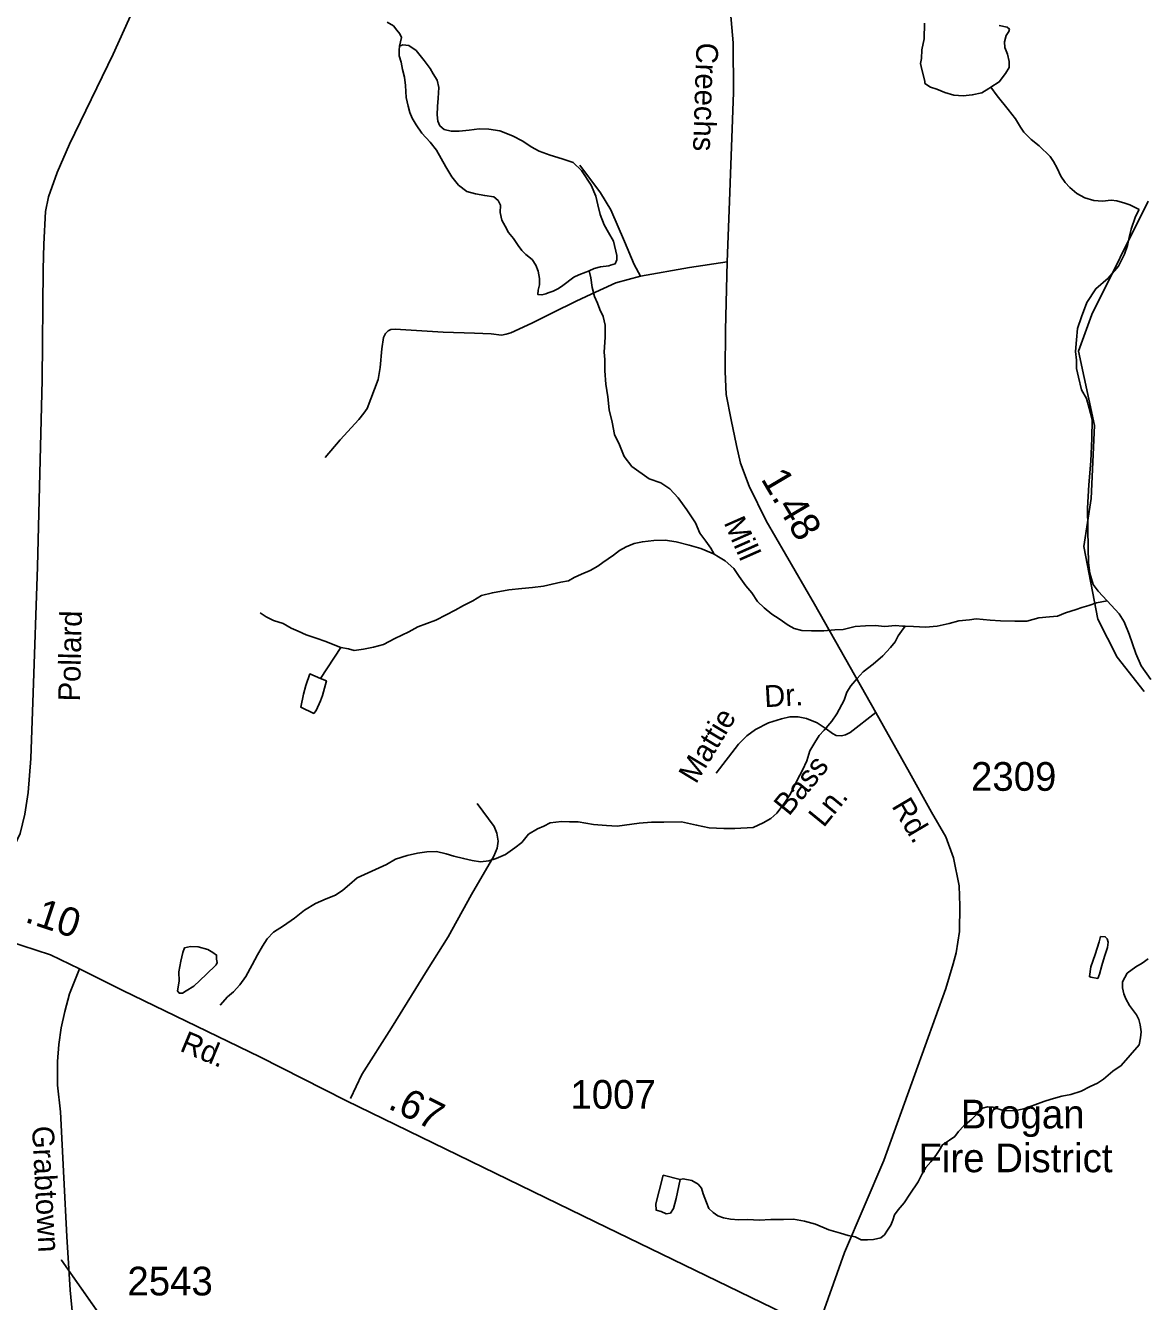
# Model space of a CAD drawing. Extents: x 2082433 to 2279600, y 546599 to 755198.
# Drawn here: x 2216083 to 2220949, y 616669 to 622224 of the extents above; entities that cross this region are included whole.
import ezdxf

# ---------------------------------------------------------------- set-up
doc = ezdxf.new("R2010")
doc.units = 0
for name, color, linetype in [('Exist Boundary Political Fire Districts Label', 7, 'Continuous'), ('Exist Hydrographic Buffer Line', 7, 'Continuous'), ('Exist Hydrographic Creek Single Shore', 7, 'Continuous'), ('Exist Hydrographic Misc Water Feature', 7, 'Continuous'), ('Exist Road Non-System Type 51', 7, 'Continuous'), ('Exist Road Non-System Type 51 Label', 7, 'Continuous'), ('Exist Road Secondary Mileage Hundredths English Label', 7, 'Continuous'), ('Exist Road Secondary Type 51 Attributed', 7, 'Continuous'), ('Exist Road Secondary Type 51 Label', 7, 'Continuous'), ('Exist Road Secondary Type 51 Number Label', 7, 'Continuous')]:
    doc.layers.add(name, color=color, linetype=linetype)

msp = doc.modelspace()

# ---------------------------------------------------------------- linework, layer by layer
at = {"layer": 'Exist Hydrographic Buffer Line'}
msp.add_lwpolyline([(2216532.4, 616431.5), (2216239.2, 616849.4), (2216582.4, 616362)], dxfattribs=at)
at = {"layer": 'Exist Hydrographic Creek Single Shore'}
msp.add_lwpolyline([(2220952, 619324.6), (2220834.1, 619474.6), (2220750, 619640.3), (2220689.1, 619956.4), (2220721.1, 620165.7), (2220736.1, 620483.6), (2220666.9, 620806.4), (2220724, 620966), (2220970, 621459.5)], dxfattribs=at)
at = {"layer": 'Exist Hydrographic Misc Water Feature'}
msp.add_line((2217366.6, 619381.7), (2217455.4, 619516.4), dxfattribs=at)
for points in [[(2217657.1, 622238.4), (2217685, 622222.4), (2217698.6, 622204.6), (2217712.9, 622188.6), (2217719.3, 622172.7), (2217711.3, 622134.9)], [(2219995.8, 622234.2), (2219994.1, 622166.3), (2219984.5, 622118.3), (2219982.8, 622080.4), (2219978.7, 622058.4), (2219985.1, 622032.6), (2219997.6, 621982.5), (2219997.6, 621972.3), (2220021.8, 621956.5), (2220049.9, 621947), (2220084.1, 621933.3), (2220123.9, 621921.6), (2220163.9, 621917.6), (2220203.9, 621922.1), (2220245.7, 621930.5), (2220275.9, 621950.7), (2220285.3, 621956.5)], [(2220285.3, 621956.5), (2220321.2, 621978.6), (2220348.9, 622015), (2220364.9, 622041), (2220364.9, 622067), (2220356.7, 622099.1), (2220346.2, 622129), (2220344.4, 622152.8), (2220351.9, 622180.9), (2220363.8, 622198.9), (2220365.5, 622208.8), (2220355.8, 622216.8), (2220321.4, 622224.8)], [(2218535.8, 621156.8), (2218521.9, 621150.8), (2218491.9, 621138.7), (2218470.2, 621128.5), (2218422.4, 621092), (2218402.3, 621080), (2218380.2, 621068), (2218358.4, 621059.9), (2218348.4, 621055.7), (2218330.7, 621051.5), (2218312.7, 621053.4), (2218314.5, 621071.4), (2218320.3, 621095.6), (2218320.1, 621123.2), (2218313.9, 621155.4), (2218303.9, 621181.2), (2218287.9, 621205.1), (2218261.4, 621227), (2218243.4, 621244.7), (2218227.2, 621266.6), (2218207.1, 621296.4), (2218185, 621322.5), (2218170.6, 621350.2), (2218156.7, 621376.2), (2218148.7, 621409.9), (2218150.1, 621442.1), (2218139.8, 621461.9), (2218121.6, 621478.1), (2218081.8, 621483.6), (2218041.4, 621491.4), (2218003.5, 621501.1), (2217967.8, 621528.9), (2217939.3, 621564.8), (2217913.1, 621608.5), (2217892.5, 621646), (2217872.5, 621681.9), (2217844.2, 621715.8), (2217807.9, 621755.7), (2217783.7, 621791.4), (2217765.6, 621821.3), (2217755.2, 621845.2), (2217749.2, 621873.3), (2217740.6, 621911.1), (2217736.7, 621963.2), (2217732.4, 621999.1), (2217724, 622032.8), (2217717.8, 622065), (2217709.8, 622093), (2217709.4, 622116.9), (2217711.3, 622134.9)], [(2217711.3, 622134.9), (2217725.4, 622140.9), (2217751.5, 622136.9), (2217783.7, 622115.5), (2217817.9, 622071.4), (2217844.2, 622037.8), (2217858.1, 622013.8), (2217874.3, 621985.8), (2217882.5, 621954.1), (2217878.8, 621908.1), (2217877, 621871.9), (2217875.3, 621836), (2217877.4, 621808.1), (2217886, 621788.1), (2217905.9, 621772.2), (2217936, 621764.4), (2217970.1, 621764.5), (2218014.1, 621768.8), (2218057.6, 621775.2), (2218099.9, 621773.7), (2218148, 621766.1), (2218202.2, 621744.5), (2218247.9, 621720.6), (2218284.4, 621696.8), (2218318.4, 621677.1), (2218366.6, 621659.7), (2218418.7, 621643.7), (2218466.7, 621628.3), (2218502.8, 621592.5), (2218545.4, 621528.9), (2218565.9, 621481.1), (2218573.9, 621443), (2218584, 621401.4), (2218602.2, 621357.2), (2218620.7, 621323.2), (2218643, 621285.4), (2218657.4, 621223.6), (2218657.4, 621203.7), (2218649.6, 621187.4), (2218629.5, 621181.6), (2218621.5, 621177.5), (2218585.6, 621173.2), (2218557.7, 621166.8), (2218535.8, 621156.8)], [(2220285.3, 621956.5), (2220312.2, 621918.8), (2220359.9, 621859.2), (2220392.1, 621817.5), (2220414.7, 621781.6), (2220428.8, 621759.6), (2220461, 621728), (2220495.1, 621700.2), (2220543.5, 621654.4), (2220557.8, 621632.7), (2220574, 621602.7), (2220590, 621568.6), (2220608.5, 621541.1), (2220628.6, 621519), (2220658.7, 621493.4), (2220694.6, 621473.8), (2220732.9, 621461.9), (2220770.9, 621460.2), (2220808.6, 621464.3), (2220832.6, 621460.7), (2220868.7, 621450.7), (2220890.4, 621443), (2220930.8, 621423.1)], [(2220930.8, 621423.1), (2220915.2, 621393), (2220895.3, 621337.2), (2220887.5, 621301.1), (2220879.7, 621267), (2220866.2, 621228.9), (2220840.6, 621176.8), (2220794.9, 621124.4), (2220741.3, 621078.2), (2220702, 621018), (2220680, 620955.6), (2220662.8, 620905.6), (2220657.1, 620855.7), (2220653.4, 620805.6), (2220657.7, 620767.6), (2220658.1, 620731.5), (2220666.1, 620693.7), (2220680.2, 620638.1), (2220700.7, 620600.1), (2220712.8, 620558.1), (2220725.3, 620508.4), (2220724.1, 620426.2), (2220720.4, 620328.2), (2220711.2, 620224.2), (2220705.9, 620122.4), (2220706.9, 620034.2), (2220709.1, 619948.3), (2220709.8, 619886.6), (2220715.9, 619840.7), (2220730.5, 619790.6), (2220752.2, 619761), (2220790.8, 619719)], [(2218535.8, 621156.8), (2218544, 621125.1), (2218550.1, 621083.2), (2218560.4, 621045.2), (2218572.9, 621015.3), (2218583.2, 620987.4), (2218597.3, 620957.3), (2218605.5, 620919.6), (2218606.1, 620867.6), (2218602.4, 620801.6), (2218604.7, 620769.7), (2218604.7, 620721.4), (2218609.2, 620663.5), (2218617.6, 620607.5), (2218624.2, 620551.8), (2218636.5, 620498), (2218646.9, 620444.1), (2218669.1, 620398.2), (2218689.2, 620348.5), (2218721.6, 620304.7), (2218798.1, 620251), (2218848.1, 620233.2), (2218888.1, 620207.8), (2218924.4, 620168.2), (2218960.9, 620116), (2218999.4, 620058.7), (2219017.5, 620014.7), (2219043.9, 619979), (2219066.1, 619948.9), (2219080, 619923.3)], [(2217455.4, 619516.4), (2217489.6, 619510.4), (2217513.4, 619502.7), (2217553.6, 619508.8), (2217597.5, 619517.2), (2217641.2, 619529.3), (2217691, 619555.8), (2217751.1, 619584.1), (2217790.8, 619606.4), (2217868.8, 619634.8), (2217914.5, 619659.2), (2217953.9, 619679.6), (2217989.9, 619699.7), (2218029.9, 619720), (2218067.7, 619742.3), (2218115.6, 619754.5), (2218187.4, 619767.2), (2218243.2, 619773.4), (2218289.5, 619777.8), (2218337.3, 619784), (2218375.2, 619792.4), (2218413.2, 619800.5), (2218447.2, 619806.7), (2218471.4, 619820.9), (2218503, 619835.2), (2218541.1, 619851.3), (2218574.8, 619869.8), (2218596.5, 619885.9), (2218642.2, 619918.4), (2218668.3, 619938.4), (2218698, 619954.6), (2218731.8, 619968.9), (2218768.1, 619976.9), (2218817.7, 619981.5), (2218867.4, 619983.8), (2218915.3, 619976.1), (2218971.7, 619962.3), (2219022, 619946.7), (2219067.9, 619929.2), (2219080, 619923.3)], [(2219080, 619923.3), (2219100.1, 619911.3), (2219128.2, 619893.7), (2219166.3, 619859.9), (2219188.7, 619825.7), (2219218.8, 619784.3), (2219244.9, 619754.4), (2219269.7, 619716.7), (2219297.8, 619688.9), (2219331.8, 619661), (2219364.2, 619641.1), (2219402.1, 619613.5), (2219428.2, 619599.8), (2219462.2, 619589.8), (2219504.1, 619588.3), (2219558.2, 619588.8), (2219606, 619592.9), (2219642.1, 619595.1), (2219693.9, 619607.6), (2219739.9, 619610), (2219781.9, 619612.2), (2219824.1, 619608.2), (2219869.9, 619612.6), (2219899.8, 619609), (2219911.7, 619609.2)], [(2219911.7, 619609.2), (2219948, 619607.4), (2220000.1, 619605.6), (2220051.7, 619609.9), (2220103.6, 619620.4), (2220145.7, 619632.7), (2220191.4, 619637.2), (2220221.5, 619641.1), (2220281.4, 619635.7), (2220327.5, 619632), (2220389.7, 619630.3), (2220441.1, 619630.7), (2220493.2, 619645.1), (2220539.6, 619649.5), (2220575.4, 619653.4), (2220609.3, 619667.8), (2220656.6, 619682.1), (2220681, 619690.2), (2220710.8, 619698.7), (2220744.8, 619710.6), (2220790.8, 619719)], [(2220790.8, 619719), (2220809, 619701.3), (2220843, 619663.3), (2220865.2, 619627.5), (2220887.7, 619573.8), (2220916.2, 619490), (2220938.8, 619435.9), (2220980.6, 619376.5)], [(2217104.5, 619667.9), (2217130.8, 619649.7), (2217163, 619634.3), (2217205, 619620.3), (2217239, 619600.5), (2217269.2, 619587.1), (2217305.1, 619571.1), (2217347.5, 619557.4), (2217389.6, 619541.8), (2217421.5, 619530), (2217455.4, 619516.4)], [(2216930.4, 617959.2), (2216962.4, 617995.4), (2216988.3, 618017.8), (2217015.7, 618047.7), (2217041.8, 618083.9), (2217069.7, 618134.1), (2217092.8, 618178.5), (2217114.4, 618216.5), (2217134.7, 618248.4), (2217162.2, 618276.6), (2217206, 618304.9), (2217254, 618337.4), (2217297.3, 618373.5), (2217345.5, 618401.9), (2217391.4, 618422.1), (2217432.8, 618438.6), (2217464.8, 618460.5), (2217492.7, 618485.1), (2217526.3, 618513.3), (2217574.3, 618535.7), (2217653.9, 618571.9), (2217693.6, 618594.3), (2217743.7, 618610.7), (2217789.6, 618620.8), (2217829.8, 618627.3), (2217871.4, 618627.5), (2217913.7, 618617.9), (2217947.7, 618607.8), (2217989.7, 618598.3), (2218027.7, 618588.5), (2218063.8, 618582.6), (2218099.6, 618586.9), (2218131.6, 618597.1), (2218171.6, 618615.4), (2218212.8, 618643.7), (2218243.2, 618667.9), (2218273.1, 618704.3), (2218310.9, 618726.6), (2218338.7, 618738.6), (2218366.6, 618752.7), (2218416.5, 618758.9), (2218450.7, 618757.4), (2218488.6, 618757.8), (2218554.7, 618746.2), (2218612.3, 618740.7), (2218658.4, 618738.7), (2218754, 618751.4), (2218808.3, 618755.8), (2218862.2, 618756.1), (2218938.1, 618756.9), (2219004.3, 618743.2), (2219058.1, 618731.4), (2219122.4, 618727.8), (2219170, 618728.3), (2219250.4, 618732.9), (2219294.1, 618753), (2219327.7, 618771.5), (2219353.7, 618795.5), (2219385.5, 618837.8), (2219413.4, 618879.8), (2219442.5, 618938.2), (2219464.5, 618982.4), (2219484.2, 619022.4), (2219497.5, 619066.6), (2219519.2, 619102.7), (2219537.5, 619132.8), (2219559.4, 619156.7), (2219592.8, 619195), (2219614.4, 619227.4), (2219646.2, 619287.5), (2219657.8, 619321.5), (2219675.7, 619349.6), (2219703.6, 619381.9), (2219729.4, 619410), (2219773.1, 619444.4), (2219814.7, 619480.3), (2219848.3, 619516.5), (2219868.4, 619540.7), (2219882.2, 619567), (2219895.7, 619586.9), (2219911.7, 619609.2)], [(2217366.6, 619381.7), (2217392.6, 619371.7), (2217375.2, 619307.8), (2217367.4, 619283.5), (2217347.5, 619241.5), (2217337.5, 619229.6), (2217281.3, 619257.1), (2217293.2, 619312.9), (2217303, 619351.2), (2217320.7, 619401.2), (2217366.6, 619381.7)], [(2220762.5, 618257.7), (2220782.8, 618257.4), (2220791, 618247.7), (2220795.1, 618233.7), (2220793.2, 618209.6), (2220779.7, 618171.5), (2220767.4, 618131.6), (2220758.1, 618093.7), (2220749.9, 618075.4), (2220720, 618081.2), (2220713.9, 618083.3), (2220719.6, 618125.4), (2220739.7, 618179.2), (2220757.1, 618235.4), (2220762.5, 618257.7)], [(2216913.4, 618134.9), (2216869.3, 618092.9), (2216816.4, 618042.5), (2216782, 618022.2), (2216766.2, 618012), (2216752.3, 618012.1), (2216744, 618021.8), (2216752, 618064), (2216749.8, 618104.1), (2216759.4, 618150.1), (2216767.2, 618188.3), (2216774.6, 618208.2), (2216800.8, 618214.4), (2216834.9, 618212.5), (2216876.7, 618200.9), (2216899.1, 618189), (2216914.9, 618177.3), (2216914.9, 618159.1), (2216917.1, 618144.9), (2216913.4, 618134.9)], [(2218933, 617199.5), (2218945.1, 617203.3), (2218982.8, 617195.6), (2219010.9, 617180.1), (2219025.3, 617162.1), (2219033.3, 617138.1), (2219047.4, 617100.3), (2219057.9, 617074.4), (2219075.7, 617056.3), (2219096, 617042.7), (2219121.8, 617032.7), (2219152, 617026.9), (2219187.9, 617025.2), (2219227.8, 617025.6), (2219276, 617023.7), (2219327.9, 617026.4), (2219381.8, 617026.7), (2219426.1, 617026.9), (2219473.7, 617019.4), (2219522.1, 617005.6), (2219580.1, 616981.8), (2219630.2, 616966.1), (2219664.4, 616956.5), (2219693.9, 616950.8), (2219720.6, 616937.1), (2219748.7, 616937.3), (2219774.5, 616939.5), (2219806.1, 616945.6), (2219822.1, 616959.5), (2219835.6, 616979.7), (2219850, 617001.9), (2219857.8, 617023.8), (2219865.4, 617045.8), (2219881.3, 617068.1), (2219907.2, 617098.3), (2219933, 617136.2), (2219968.5, 617190.4), (2219986.1, 617224.7), (2220001.7, 617252.7), (2220023.7, 617277), (2220045.8, 617304.9), (2220059.3, 617327.2), (2220075.1, 617351.2), (2220105.3, 617371.3), (2220128.8, 617387.7), (2220144.8, 617409.6), (2220166.8, 617433.9), (2220200.2, 617462.1), (2220220.7, 617482.1), (2220232.2, 617498.2), (2220248.4, 617510.4), (2220270.1, 617516.4), (2220294.1, 617514.8), (2220338, 617500.9), (2220386.2, 617499.3), (2220428, 617507.6), (2220476.2, 617525.8), (2220516, 617540.1), (2220547.8, 617550.3), (2220593.5, 617562.5), (2220633.7, 617571), (2220677.4, 617585.1), (2220717.1, 617605.4), (2220749.3, 617619.7), (2220774.8, 617637.7), (2220816.6, 617672), (2220852.7, 617696.5), (2220930.2, 617786.7), (2220935.7, 617817.1), (2220939.4, 617842.8), (2220935.5, 617873), (2220929.4, 617896.7), (2220919.1, 617916.9), (2220905.2, 617934.8), (2220888.6, 617958.4), (2220872.8, 617986.3), (2220864.2, 618008.3), (2220858.4, 618034.3), (2220858.4, 618060.2), (2220877.9, 618098.3), (2220915.8, 618126.6), (2220943.5, 618142.7), (2220969.6, 618161.1)], [(2218933, 617199.5), (2218858.8, 617218.8), (2218841.1, 617150.9), (2218827.4, 617094.6), (2218828, 617066.9), (2218849.9, 617060.8), (2218872.1, 617050.9), (2218889.9, 617053.1), (2218903.9, 617073.3), (2218915.3, 617117.4), (2218933, 617199.5)]]:
    msp.add_lwpolyline(points, dxfattribs=at)
at = {"layer": 'Exist Road Non-System Type 51'}
for points in [[(2218759.5, 621133.6), (2218731.9, 621183.3), (2218690.5, 621284), (2218630.1, 621422.1), (2218585.6, 621495.9), (2218496.2, 621616)], [(2219137.6, 621195.4), (2218973.9, 621170.1), (2218759.5, 621133.6)], [(2218759.5, 621133.6), (2218652.2, 621104.6), (2218544.5, 621054.2), (2218479.6, 621024.5), (2218377.1, 620973.4), (2218287.4, 620928.5), (2218195.9, 620886.4), (2218175.9, 620880.2), (2218155.2, 620876.8), (2218109.7, 620881.6), (2218037.9, 620885.1), (2217901.5, 620889.2), (2217692, 620902.3), (2217673.4, 620900.2), (2217661, 620895.4), (2217649.3, 620883), (2217641.7, 620866.4), (2217633.4, 620816), (2217627.2, 620736), (2217617.8, 620683.5), (2217569.9, 620557.2), (2217556.1, 620536.5), (2217534, 620509.6), (2217452.2, 620419.8), (2217387.6, 620343.2)], [(2219783.6, 619233.9), (2219672.7, 619146.3), (2219652, 619136.6), (2219635.5, 619132.5), (2219612, 619133.9), (2219595.4, 619142.2), (2219567.8, 619162.9), (2219529.2, 619187.7), (2219482.2, 619207), (2219446.3, 619213.9), (2219410.4, 619213.9), (2219373.2, 619205.7), (2219316.6, 619187.7), (2219260, 619158.7), (2219222.7, 619131.1), (2219186.8, 619095.2), (2219089.5, 618969.6)], [(2217497.7, 617552.2), (2217547.1, 617657.6), (2217675.9, 617860.5), (2217831.4, 618111.7), (2217923.1, 618257.4), (2218024, 618440.9), (2218120.9, 618607.4), (2218136.5, 618642.5), (2218140.4, 618673.8), (2218133.9, 618707.6), (2218123.5, 618737.5), (2218049.3, 618837.7)]]:
    msp.add_lwpolyline(points, dxfattribs=at)
at = {"layer": 'Exist Road Secondary Type 51 Attributed'}
for points in [[(2217290.4, 623828.4), (2217229.7, 623687.1), (2217100.6, 623444.9), (2216901.9, 623041.7), (2216690.3, 622590), (2216581.3, 622357.7), (2216464.5, 622099.4), (2216275, 621707.4), (2216220.5, 621584.1), (2216182.9, 621479), (2216169.9, 621414.1), (2216163.2, 621272.3), (2216159.2, 621163.3), (2216155.6, 620682.1), (2216134.8, 619867.1), (2216116.7, 619319.4), (2216106.3, 619033.8), (2216094.6, 618884.6), (2216080.3, 618791.1), (2216059.6, 618706.8), (2215983, 618541.9), (2215932.4, 618449.8), (2215886.9, 618377.1), (2215842.8, 618291.4)], [(2219151.9, 622281.7), (2219162.6, 622149.2), (2219165.3, 621932.7), (2219145.6, 621420.9), (2219137.6, 621195.4), (2219129.5, 620898.3), (2219128.6, 620717.5), (2219132.2, 620617.3), (2219154.6, 620508.1), (2219177.9, 620395.4), (2219195.7, 620318.4), (2219233.3, 620218.2), (2219307.6, 620067.9), (2219517.9, 619704.6), (2219783.6, 619233.9), (2219931.3, 618972.6), (2220027, 618799.1), (2220089.7, 618691.7), (2220121.9, 618600.4), (2220146.9, 618478.7), (2220150.5, 618391), (2220147.8, 618280.1), (2220133.5, 618187), (2220121, 618138.7), (2220088.8, 618031.3), (2219818.5, 617283.2), (2219647.6, 616881.7), (2219528.9, 616547.5)], [(2215842.8, 618291.4), (2215946.7, 618260), (2216066.4, 618218.4), (2216192, 618178), (2216317.8, 618117.6)], [(2216317.8, 618117.6), (2216274.6, 618008), (2216253.9, 617931.8), (2216238.5, 617860.9), (2216228.1, 617788.6), (2216221.7, 617713.8), (2216221.7, 617610.6), (2216235.9, 617494.5), (2216250.1, 617206.8), (2216263, 616952.6), (2216277.2, 616717.8), (2216287.5, 616612)], [(2216317.8, 618117.6), (2216506.2, 618023.4), (2217103.5, 617734.5), (2217477.6, 617543.5), (2218562.6, 617015.9), (2219528.9, 616547.5)]]:
    msp.add_lwpolyline(points, dxfattribs=at)

# ---------------------------------------------------------------- texts
at = {"layer": 'Exist Boundary Political Fire Districts Label'}
for s, p in [('Brogan', (2220153.7, 617422.5)), ('Fire District', (2219969.6, 617231.9))]:
    msp.add_text(s, height=125, dxfattribs=at).set_placement(p)
at = {"layer": 'Exist Road Non-System Type 51 Label'}
for s, rotation, p in [('Dr.', 3.2727, (2219300.8, 619256.1)), ('Mattie', 58.8879, (2219001.3, 618918.6)), ('Bass', 50.7606, (2219405.8, 618778.9)), ('Ln.', 50.7606, (2219556.8, 618729))]:
    msp.add_text(s, height=95, rotation=rotation, dxfattribs=at).set_placement(p)
at = {"layer": 'Exist Road Secondary Mileage Hundredths English Label'}
for s, rotation, p in [('1.48', 300.6386, (2219281.5, 620250.5)), ('.10', 341.5552, (2216075.7, 618322.7)), ('.67', 333.7053, (2217655.9, 617511.7))]:
    msp.add_text(s, height=125, rotation=rotation, dxfattribs=at).set_placement(p)
at = {"layer": 'Exist Road Secondary Type 51 Label'}
for s, rotation, p in [('Creechs', 268.1394, (2219003.9, 622150.9)), ('Mill', 293.8647, (2219120.9, 620060.5)), ('Pollard', 88.7268, (2216320, 619280.9)), ('Rd.', 300.5932, (2219850.8, 618826.2)), ('Rd.', 337.3457, (2216750.1, 617761.7)), ('Grabtown', 273.017, (2216111, 617431.2))]:
    msp.add_text(s, height=95, rotation=rotation, dxfattribs=at).set_placement(p)
at = {"layer": 'Exist Road Secondary Type 51 Number Label'}
for s, p in [('2309', (2220198.4, 618892.5)), ('1007', (2218454.8, 617508.2)), ('2543', (2216526.6, 616695.5))]:
    msp.add_text(s, height=125, dxfattribs=at).set_placement(p)

doc.saveas('drawing.dxf')
